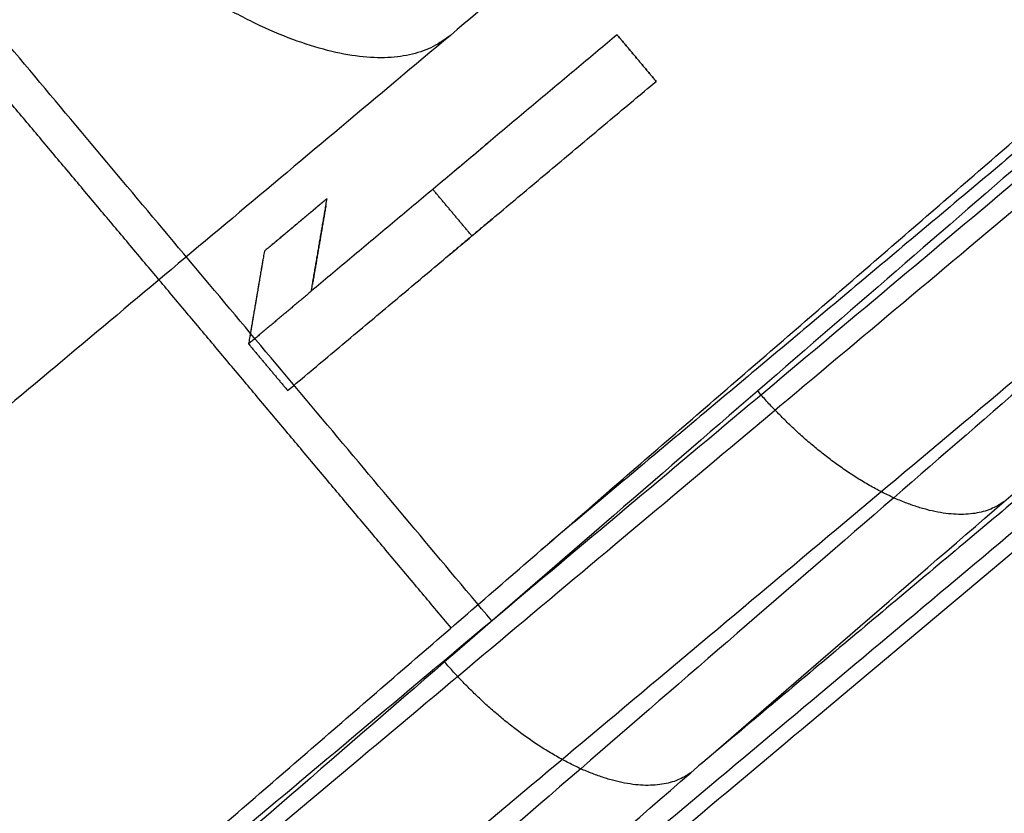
# Model space of a CAD drawing. Header units: millimetres. Extents: x -657 to 864, y -831 to 851.
# Tile 436 of 656: x 720.8 to 723.55, y -480.24 to -478.03. Entities that reach past the tile are written whole.
import ezdxf

# ---------------------------------------------------------------- set-up
doc = ezdxf.new("R2010")
doc.units = ezdxf.units.MM
doc.layers.add('Default', color=7, linetype='Continuous', true_color=0x000000)

msp = doc.modelspace()

# ---------------------------------------------------------------- linework, layer by layer
at = {"layer": 'Default'}
for points in [[(863.4619756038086, -524.357386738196, 60.12148652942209), (781.2409765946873, -426.3702157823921, 60.12148652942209), (699.0199775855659, -328.3830448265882, 60.12148652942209)], [(862.6915737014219, -523.6536480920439, 60.33467069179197), (781.1353284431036, -426.4586998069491, 60.33467069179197), (699.5790831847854, -329.2637515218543, 60.33467069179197)], [(842.7809530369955, -633.288468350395, 16.07388168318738), (715.4669871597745, -481.561592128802, 16.07388168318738), (588.1530212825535, -329.834715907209, 16.07388168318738)], [(842.2602084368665, -632.810290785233, 16.31064652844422), (715.3968913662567, -481.6204768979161, 16.31064652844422), (588.5335742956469, -330.4306630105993, 16.31064652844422)], [(734.0612245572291, -340.3042319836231, 73.16384330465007), (540.1339699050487, -503.0285198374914, 73.16384330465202), (346.2067152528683, -665.7528076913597, 73.16384330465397)], [(733.5114204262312, -340.8566792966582, 72.92188334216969), (540.1791135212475, -503.0817467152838, 72.92188334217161), (346.8468066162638, -665.3068141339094, 72.92188334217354)], [(749.7125811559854, -752.7943753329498, -11.84137553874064), (602.0067682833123, -576.7654421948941, -11.84137553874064), (454.3009554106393, -400.7365090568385, -11.84137553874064)], [(749.3201115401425, -752.3266482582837, -11.58752829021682), (602.0067682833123, -576.7654421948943, -11.58752829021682), (454.6934250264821, -401.2042361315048, -11.58752829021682)]]:
    msp.add_open_spline(points, degree=2, dxfattribs=at)
for points, knots in [([(812.6689901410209, -399.9988495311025, 89.69752387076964), (802.7277230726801, -408.3405630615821, 79.29648690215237), (772.3559543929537, -433.825502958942, 50.65565469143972), (702.4844400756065, -492.4546648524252, 3.350799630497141), (640.4895596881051, -544.4745461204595, -11.84137553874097), (602.0067682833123, -576.765442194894, -11.84137553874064)], [2.415480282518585, 2.415480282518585, 2.415480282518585, 2.415480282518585, 70.39614350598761, 198.6360556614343, 404.9955273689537, 404.9955273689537, 404.9955273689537, 404.9955273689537]), ([(812.1147721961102, -400.4638936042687, 89.44367662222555), (802.3061640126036, -408.6942931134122, 79.21247767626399), (772.083754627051, -434.0539056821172, 50.75771586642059), (702.4200352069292, -492.5087069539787, 3.59403922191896), (640.4653804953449, -544.4948348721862, -11.58752829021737), (602.0067682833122, -576.7654421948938, -11.58752829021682)], [2.408267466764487, 2.408267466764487, 2.408267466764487, 2.408267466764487, 69.36707553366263, 197.5378925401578, 403.7861785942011, 403.7861785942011, 403.7861785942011, 403.7861785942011])]:
    msp.add_open_spline(points, degree=3, knots=knots, dxfattribs=at)
at = {"layer": 'Default', "color": 18, "true_color": 0x000000}
for points, degree in [([(714.2061587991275, -478.3388284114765, 94.16441251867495), (720.2659336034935, -473.2540736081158, 94.16441251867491), (726.3257084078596, -468.1693188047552, 94.16441251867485)], 2), ([(714.7899776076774, -478.3254545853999, 94.70903348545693), (720.6751602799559, -473.3871999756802, 94.70903348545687), (726.5603429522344, -468.4489453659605, 94.70903348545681)], 2), ([(736.1450097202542, -470.5709434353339, 93.32956294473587), (729.2755598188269, -476.3350963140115, 93.32956294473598), (722.4061099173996, -482.0992491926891, 93.3295629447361)], 2), ([(736.1724721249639, -470.6036718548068, 92.4328199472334), (729.3030222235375, -476.3678247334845, 92.43281994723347), (722.4335723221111, -482.1319776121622, 92.43281994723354)], 2), ([(722.4610347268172, -482.1647060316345, 91.53607694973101), (729.3304846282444, -476.4005531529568, 91.53607694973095), (736.1999345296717, -470.6364002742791, 91.5360769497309)], 2), ([(722.4912768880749, -482.2007472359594, 94.15157735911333), (729.3607267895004, -476.4365943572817, 94.15157735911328), (736.2301766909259, -470.672441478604, 94.15157735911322)], 2), ([(736.6662564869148, -471.1921411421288, 93.44340144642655), (729.7968065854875, -476.9562940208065, 93.4434014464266), (722.9273566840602, -482.7204468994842, 93.44340144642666)], 2), ([(736.6954620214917, -471.2269469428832, 92.48973919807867), (729.8260121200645, -476.9910998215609, 92.48973919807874), (722.9565622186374, -482.7552527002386, 92.48973919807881)], 2), ([(722.9857677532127, -482.7900585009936, 91.53607694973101), (729.85521765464, -477.025905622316, 91.53607694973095), (736.7246675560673, -471.2617527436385, 91.5360769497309)], 2), ([(731.0045299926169, -472.2512440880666, 95.13257777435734), (725.0841170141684, -477.2190604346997, 95.1325777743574), (719.16370403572, -482.1868767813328, 95.13257777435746)], 2), ([(719.6290696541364, -482.7683179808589, 95.23338625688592), (725.7363674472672, -477.6436866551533, 95.23338625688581), (731.843665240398, -472.5190553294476, 95.2333862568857)], 2), ([(719.0538530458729, -478.5512765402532, 103.1588491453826), (722.6078258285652, -475.5691392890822, 101.3779572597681), (726.1617986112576, -472.5870020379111, 99.59706537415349)], 2), ([(730.3061954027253, -472.9130784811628, 94.70903348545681), (724.4210127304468, -477.8513330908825, 94.70903348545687), (718.5358300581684, -482.7895877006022, 94.70903348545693)], 2), ([(732.5651228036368, -473.1574742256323, 93.32956294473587), (726.651470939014, -478.1196173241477, 93.32956294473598), (720.7378190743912, -483.0817604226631, 93.3295629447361)], 2), ([(730.5408299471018, -473.1927050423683, 94.16441251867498), (724.4810567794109, -478.2774584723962, 94.16441251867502), (718.4212836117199, -483.3622119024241, 94.16441251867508)], 2), ([(732.4982835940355, -473.2991991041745, 94.15157735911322), (726.5578457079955, -478.2838183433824, 94.15157735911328), (720.6174078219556, -483.2684375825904, 94.15157735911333)], 2), ([(718.9077353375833, -483.4305387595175, 93.61979155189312), (724.8415999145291, -478.4514351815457, 93.61979155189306), (730.7754644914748, -473.4723316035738, 93.619791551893)], 2), ([(728.4148015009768, -474.3415221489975, 97.12965413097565), (725.3372044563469, -476.9239326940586, 97.1296541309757), (722.2596074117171, -479.5063432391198, 97.12965413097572)], 2), ([(728.8093922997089, -474.9830272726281, 97.2141312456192), (725.7545242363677, -477.5463659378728, 97.21413124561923), (722.6996561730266, -480.1097046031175, 97.21413124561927)], 2), ([(718.1306815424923, -479.3259094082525, 100.0194177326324), (720.5623471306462, -477.2854997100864, 98.80091275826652), (722.9940127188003, -475.2450900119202, 97.58240778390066)], 2), ([(722.1224819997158, -479.7047749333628, 97.93078548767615), (720.2866114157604, -477.5168695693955, 97.93078548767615), (718.450740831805, -475.3289642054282, 97.93078548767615)], 2), ([(724.4381245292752, -476.0287025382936, 99.15212349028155), (722.0064589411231, -478.0691122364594, 100.3706284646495), (719.574793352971, -480.1095219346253, 101.5891334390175)], 2), ([(721.1271560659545, -476.8115203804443, 98.46596678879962), (718.0042124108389, -479.4319812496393, 96.47762080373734), (714.8812687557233, -482.0524421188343, 94.48927481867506)], 2), ([(719.16370403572, -482.1868767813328, 95.13257777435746), (722.2596074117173, -479.5063432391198, 97.12965413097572), (725.3555107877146, -476.8258096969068, 99.12673048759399)], 2), ([(725.0851093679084, -477.1362797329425, 99.84294164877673), (724.8742166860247, -477.322804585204, 99.70566469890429), (724.4253423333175, -477.7106211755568, 99.41637775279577), (723.6833596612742, -478.3533887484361, 98.93763852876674), (722.8753477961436, -479.0529018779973, 98.41644273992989), (722.0016634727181, -479.8093901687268, 97.85284687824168), (721.0600039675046, -480.6247029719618, 97.24541208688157), (720.0467980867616, -481.5019715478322, 96.59182207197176), (719.3185827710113, -482.1324828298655, 96.12207209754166), (718.9417100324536, -482.4587919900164, 95.87896241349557)], 3), ([(719.6290696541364, -482.7683179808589, 95.23338625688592), (720.0059427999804, -482.4420090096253, 95.4764955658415), (720.7341572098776, -481.8114973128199, 95.94624638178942), (721.7473647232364, -480.9342294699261, 96.59983486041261), (722.6890190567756, -480.1189143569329, 97.20727453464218), (723.5627224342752, -479.3624345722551, 97.77085240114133), (724.3706632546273, -478.6628897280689, 98.29211528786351), (725.1129110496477, -478.0202405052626, 98.77060411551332), (725.56112571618, -477.6321293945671, 99.06051405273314), (725.7751193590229, -477.446999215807, 99.19487623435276)], 3), ([(722.4718847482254, -478.0674288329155, 97.57693489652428), (722.0449439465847, -478.4256747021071, 97.3051060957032), (721.6180031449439, -478.7839205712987, 97.03327729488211)], 2), ([(722.4718847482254, -478.0674288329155, 97.66007806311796), (722.0449439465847, -478.4256747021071, 97.38824926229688), (721.6180031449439, -478.7839205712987, 97.1164204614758)], 2), ([(722.5810543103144, -478.1975320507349, 97.57693489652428), (722.5264695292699, -478.1324804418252, 97.57693489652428), (722.4718847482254, -478.0674288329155, 97.57693489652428)], 2), ([(722.4718847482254, -478.0674288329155, 97.57693489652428), (722.4718847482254, -478.0674288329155, 97.61850647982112), (722.4718847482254, -478.0674288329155, 97.66007806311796)], 2), ([(722.5810543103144, -478.1975320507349, 97.66007806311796), (722.5264695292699, -478.1324804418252, 97.66007806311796), (722.4718847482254, -478.0674288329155, 97.66007806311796)], 2), ([(722.4718847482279, -478.0674288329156, 97.61850647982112), (722.5264695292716, -478.1324804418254, 97.61850647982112), (722.5810543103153, -478.1975320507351, 97.61850647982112)], 2), ([(722.5264695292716, -478.1324804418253, 97.57693489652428), (722.5264695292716, -478.1324804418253, 97.61850647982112), (722.5264695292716, -478.1324804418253, 97.66007806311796)], 2), ([(722.0084616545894, -479.7237933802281, 96.96764737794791), (721.3606451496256, -478.9517557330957, 96.96764737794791), (720.7128286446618, -478.1797180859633, 96.96764737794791)], 2), ([(721.5520175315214, -479.0609964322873, 96.92175780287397), (722.0665359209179, -478.6292642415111, 97.24934634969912), (722.5810543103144, -478.1975320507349, 97.57693489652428)], 2), ([(721.5520175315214, -479.0609964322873, 97.00490096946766), (722.0665359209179, -478.6292642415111, 97.33248951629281), (722.5810543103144, -478.1975320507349, 97.66007806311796)], 2), ([(722.5810543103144, -478.1975320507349, 97.57693489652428), (722.5810543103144, -478.1975320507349, 97.61850647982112), (722.5810543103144, -478.1975320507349, 97.66007806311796)], 2), ([(722.1102372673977, -478.3708871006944, 97.34667767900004), (722.0449439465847, -478.425674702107, 97.34667767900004), (721.9796506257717, -478.4804623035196, 97.34667767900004)], 2), ([(722.0449439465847, -478.4256747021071, 97.38824926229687), (722.0449439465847, -478.4256747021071, 97.34667767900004), (722.0449439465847, -478.4256747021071, 97.3051060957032)], 2), ([(722.0665359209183, -478.6292642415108, 97.24934634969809), (722.0119511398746, -478.5642126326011, 97.24934634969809), (721.9573663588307, -478.4991610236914, 97.24934634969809)], 2), ([(721.6620944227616, -478.5252162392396, 97.13085688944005), (721.5745168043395, -478.5987025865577, 97.07509712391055), (721.4869391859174, -478.6721889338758, 97.01933735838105)], 2), ([(721.6620944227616, -478.5252162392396, 97.21400005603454), (721.5745168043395, -478.5987025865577, 97.15824029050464), (721.4869391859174, -478.6721889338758, 97.10248052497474)], 2), ([(721.6398101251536, -478.5439149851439, 97.11666870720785), (721.57451680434, -478.598702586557, 97.11666870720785), (721.5092234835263, -478.6534901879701, 97.11666870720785)], 2), ([(721.6180031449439, -478.7839205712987, 97.03327729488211), (721.6400487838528, -478.6545684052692, 97.08206709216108), (721.6620944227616, -478.5252162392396, 97.13085688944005)], 2), ([(721.6180031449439, -478.7839205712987, 97.1164204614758), (721.6400487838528, -478.6545684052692, 97.16521025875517), (721.6620944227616, -478.5252162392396, 97.21400005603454)], 2), ([(721.6588328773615, -478.5443532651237, 97.12363867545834), (721.6400487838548, -478.6545684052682, 97.12363867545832), (721.621264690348, -478.7647835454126, 97.12363867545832)], 2), ([(721.6620944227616, -478.5252162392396, 97.13085688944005), (721.6620944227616, -478.5252162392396, 97.1724284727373), (721.6620944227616, -478.5252162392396, 97.21400005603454)], 2), ([(722.1318292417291, -478.5744766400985, 97.29091793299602), (722.066535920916, -478.6292642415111, 97.29091793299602), (722.0012426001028, -478.6840518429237, 97.29091793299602)], 2), ([(721.5745168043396, -478.5987025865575, 97.1582402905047), (721.5745168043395, -478.5987025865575, 97.11666870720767), (721.5745168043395, -478.5987025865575, 97.07509712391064)], 2), ([(722.0665359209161, -478.6292642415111, 97.33248951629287), (722.0665359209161, -478.6292642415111, 97.29091793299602), (722.0665359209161, -478.6292642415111, 97.24934634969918)], 2), ([(721.6400487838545, -478.654568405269, 97.16521025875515), (721.6400487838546, -478.6545684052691, 97.12363867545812), (721.6400487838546, -478.6545684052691, 97.08206709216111)], 2), ([(721.4869391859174, -478.6721889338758, 97.01933735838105), (721.464893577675, -478.8015410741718, 96.97054758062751), (721.4428479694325, -478.9308932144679, 96.92175780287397)], 2), ([(721.4869391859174, -478.6721889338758, 97.10248052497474), (721.464893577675, -478.8015410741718, 97.0536907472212), (721.4428479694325, -478.9308932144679, 97.00490096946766)], 2), ([(721.4869391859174, -478.6721889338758, 97.01933735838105), (721.4869391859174, -478.6721889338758, 97.0609089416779), (721.4869391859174, -478.6721889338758, 97.10248052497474)], 2), ([(721.4836776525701, -478.6913259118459, 97.01211916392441), (721.4648935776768, -478.8015410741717, 97.01211916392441), (721.4461095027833, -478.9117562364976, 97.01211916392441)], 2), ([(721.6180031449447, -478.7839205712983, 97.033277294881), (721.5304255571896, -478.8574068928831, 96.97751754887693), (721.4428479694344, -478.9308932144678, 96.92175780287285)], 2), ([(721.6180031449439, -478.7839205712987, 97.03327729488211), (721.6180031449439, -478.7839205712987, 97.07484887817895), (721.6180031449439, -478.7839205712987, 97.1164204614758)], 2), ([(721.4648935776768, -478.8015410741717, 96.97054758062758), (721.4648935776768, -478.8015410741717, 97.01211916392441), (721.4648935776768, -478.8015410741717, 97.05369074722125)], 2), ([(721.4428479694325, -478.9308932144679, 96.92175780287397), (721.497432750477, -478.9959448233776, 96.92175780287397), (721.5520175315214, -479.0609964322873, 96.92175780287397)], 2), ([(721.4428479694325, -478.9308932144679, 97.00490096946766), (721.4428479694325, -478.9308932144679, 96.96332938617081), (721.4428479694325, -478.9308932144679, 96.92175780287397)], 2), ([(721.4428479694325, -478.9308932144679, 97.00490096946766), (721.497432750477, -478.9959448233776, 97.00490096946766), (721.5520175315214, -479.0609964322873, 97.00490096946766)], 2), ([(721.4428479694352, -478.930893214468, 96.96332938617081), (721.4974327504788, -478.9959448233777, 96.96332938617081), (721.5520175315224, -479.0609964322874, 96.96332938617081)], 2), ([(721.4974327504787, -478.9959448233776, 96.92175780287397), (721.4974327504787, -478.9959448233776, 96.96332938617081), (721.4974327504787, -478.9959448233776, 97.00490096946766)], 2), ([(721.5520175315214, -479.0609964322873, 96.92175780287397), (721.5520175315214, -479.0609964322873, 96.96332938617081), (721.5520175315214, -479.0609964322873, 97.00490096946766)], 2)]:
    msp.add_open_spline(points, degree=degree, dxfattribs=at)
for points, knots in [([(715.5622375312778, -473.9430396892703, 91.53607694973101), (710.6963771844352, -478.025981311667, 91.53607694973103), (714.4081422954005, -482.4494907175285, 91.53607694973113), (718.1199074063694, -486.8730001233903, 91.53607694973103), (722.9857677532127, -482.7900585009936, 91.53607694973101)], [0, 0, 0, 13.35176877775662, 13.35176877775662, 26.70353755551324, 26.70353755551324, 26.70353755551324]), ([(716.0869705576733, -474.5683921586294, 91.53607694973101), (711.9089979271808, -478.0741274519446, 91.53607694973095), (715.0960300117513, -481.872284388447, 91.53607694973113), (718.283062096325, -485.6704413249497, 91.53607694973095), (722.4610347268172, -482.1647060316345, 91.53607694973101)], [-22.92845274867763, -22.92845274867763, -22.92845274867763, -11.46422637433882, -11.46422637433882, 0, 0, 0]), ([(722.4234918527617, -482.1199641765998, 92.76198232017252), (718.2947352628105, -485.5844023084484, 92.76198232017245), (715.1452460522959, -481.8309872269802, 92.76198232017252), (711.9957568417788, -478.0775721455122, 92.76198232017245), (716.1245134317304, -474.6131340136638, 92.76198232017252)], [1.570796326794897, 1.570796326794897, 1.570796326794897, 3.141592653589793, 3.141592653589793, 4.71238898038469, 4.71238898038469, 4.71238898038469]), ([(722.0064589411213, -478.0691122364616, 100.3706284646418), (721.5448731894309, -478.4564286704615, 98.80091275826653), (720.5623471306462, -477.2854997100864, 98.80091275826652), (719.5798210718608, -476.1145707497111, 98.80091275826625), (720.0414068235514, -475.7272543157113, 100.3706284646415)], [1.570796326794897, 1.570796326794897, 1.570796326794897, 3.141592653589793, 3.141592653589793, 4.71238898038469, 4.71238898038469, 4.71238898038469])]:
    msp.add_rational_spline(points, [1, 0.7071067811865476, 1, 0.7071067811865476, 1], degree=2, knots=knots, dxfattribs=at)
msp.add_open_spline([(725.4688010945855, -477.4337381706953, 99.65776239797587), (725.2430215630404, -477.6303458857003, 99.5129227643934), (724.7705910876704, -478.0390712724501, 99.20794823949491), (724.0304697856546, -478.6800337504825, 98.73061671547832), (723.2223426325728, -479.3796932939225, 98.20928744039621), (722.3476857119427, -480.1370126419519, 97.64508105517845), (721.4040529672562, -480.9540365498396, 97.03636852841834), (720.3878578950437, -481.8338924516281, 96.38085183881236), (719.6857295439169, -482.4418174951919, 95.9279290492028), (719.3217638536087, -482.7569509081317, 95.69314561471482)], degree=3, knots=[-7.471726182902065e-15, -7.471726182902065e-15, -7.471726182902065e-15, -7.471726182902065e-15, 0.1094987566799, 0.2301715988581, 0.3616515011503, 0.5038905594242, 0.6572257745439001, 0.8223123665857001, 0.9999999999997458, 0.9999999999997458, 0.9999999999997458, 0.9999999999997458], dxfattribs=at)
for points, weights in [([(723.5517620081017, -479.3719237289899, 97.76379990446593), (723.4004852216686, -479.4829696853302, 98.14723867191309), (723.1183446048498, -479.3559218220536, 98.41223289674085), (722.8644023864, -479.0623977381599, 98.40937606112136)], [1.164095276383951, 0.9453190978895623, 0.9453015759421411, 1.164042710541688]), ([(722.6776929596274, -480.1287209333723, 97.19996661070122), (722.526431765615, -480.2397516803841, 97.58341334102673), (722.2442926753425, -480.1127044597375, 97.84840607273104), (721.9903357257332, -479.8191959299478, 97.84554040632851)], [1.164093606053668, 0.9453196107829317, 0.9453021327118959, 1.16404117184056])]:
    msp.add_rational_spline(points, weights, degree=3, dxfattribs=at)

doc.saveas('drawing.dxf')
